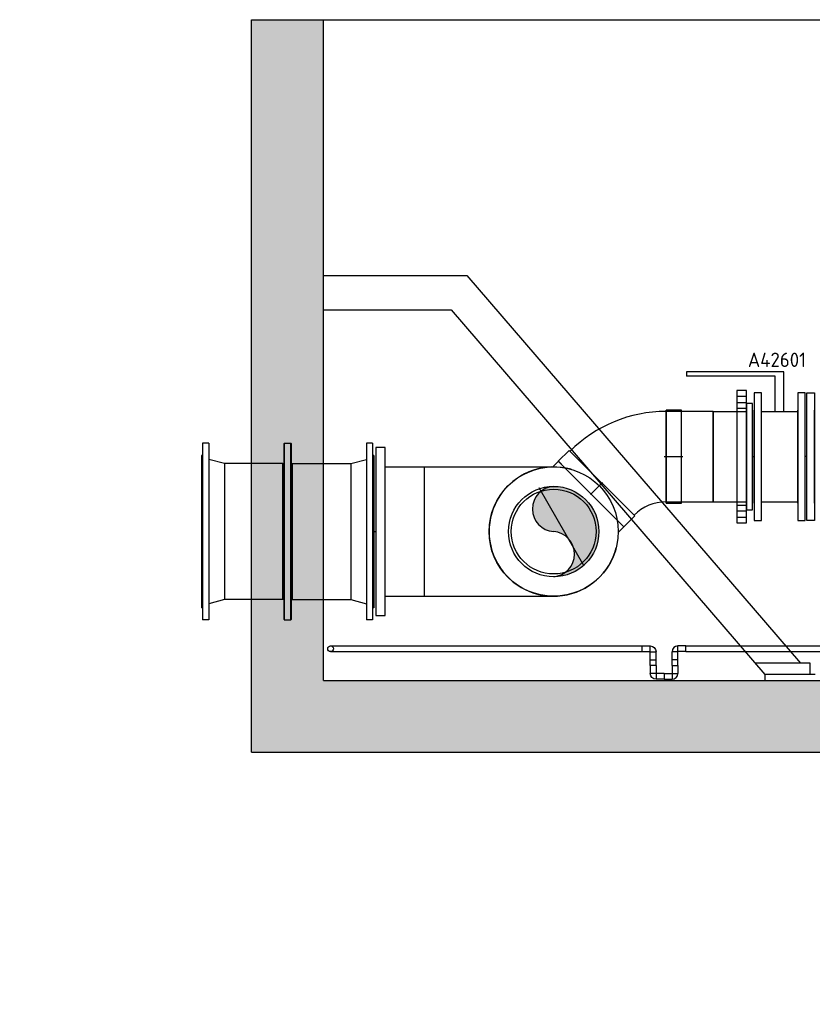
# Model space of a CAD drawing. Header units: metres. Extents: x -270273 to 328371, y -146885 to 591473.
# Tile 469 of 473: x 150401 to 153162, y 439675 to 443103. Entities that reach past the tile are written whole.
import ezdxf
from ezdxf import colors
from ezdxf.entities.mleader import LeaderData, LeaderLine
from ezdxf.math import Vec2, Vec3

# ---------------------------------------------------------------- set-up
doc = ezdxf.new("R2010")
doc.units = ezdxf.units.M
doc.layers.get('0').update_dxf_attribs({"color": 151})
for name, color, linetype in [('Iv-Hatch', 253, 'Continuous'), ('Iv-Lines 018', 1, 'Continuous'), ('Iv-status-nieuw', 170, 'Continuous'), ('Rahmen', 7, 'Continuous')]:
    doc.layers.add(name, color=color, linetype=linetype)
doc.styles.get("Standard").update_dxf_attribs({"font": 'iv-font.shx'})

# ---------------------------------------------------------------- blocks, each defined once
blk = doc.blocks.new('PE bocht 45 315')
for p, q in [((61646.5, -763.6), (61608.3, -801.8)), ((61646.5, -763.6), (61874.9, -992)), ((61608.3, -801.8), (61836.7, -1030.2)), ((61445.8, -846.8), (61445.8, -1169.8)), ((61499.8, -846.8), (61445.8, -846.8)), ((61499.8, -846.8), (61499.8, -1169.8)), ((61720.6, -917.9), (61762.6, -875.9)), ((61836.7, -1030.2), (61874.9, -992)), ((61506.8, -1008.3), (61440.8, -1008.3)), ((61445.8, -1169.8), (61499.8, -1169.8))]:
    blk.add_line(p, q)
for radius in [157.5, 472.5]:
    blk.add_arc((61499.8, -693.3), radius, 270, 315)
blk = doc.blocks.new('_Dot')
at = {"color": 0, "linetype": 'ByBlock', "lineweight": -2}
blk.add_line((-0.5, 0), (-1, 0), dxfattribs=at)
at = {"color": 0, "linetype": 'ByBlock', "const_width": 0.5}
blk.add_lwpolyline([(-0.25, 0, 1), (0.25, 0, 1)], format="xyb", close=True, dxfattribs=at)
blk = doc.blocks.new('LF300')
for p, q in [((0, 222.5), (26, 222.5)), ((0, -222.5), (0, 222.5)), ((26, 222.5), (26, -222.5)), ((26, -162), (26, 162)), ((26, -222.5), (0, -222.5))]:
    blk.add_line(p, q)
blk = doc.blocks.new('Voorlaskraag DN300 SDR33')
for p, q in [((19015.4, -8757.2), (19015.4, -8641.2)), ((19330.4, -8757.2), (19330.4, -8641.2)), ((19015.4, -8757.2), (19330.4, -8757.2))]:
    blk.add_line(p, q)
blk.add_lwpolyline([(19357.9, -8621.2), (18987.9, -8621.2), (18987.9, -8641.2), (19357.9, -8641.2)], close=True)
blk = doc.blocks.new('Voorlaskraag DN450 SDR33')
for p, q in [((19091.8, -9721.6), (19091.8, -9584.6)), ((19541.8, -9584.6), (19091.8, -9584.6)), ((19541.8, -9721.6), (19541.8, -9584.6))]:
    blk.add_line(p, q)
blk.add_lwpolyline([(19609.3, -9754.6), (19609.3, -9721.6), (19024.3, -9721.6), (19024.3, -9754.6)], close=True)
blk = doc.blocks.new('Overschuifflens DN300')
at = {"layer": 'Iv-status-nieuw'}
for p, q in [((19256.3, -8566.2), (19256.3, -8532.2)), ((19278.3, -8566.2), (19278.3, -8532.2)), ((19298.3, -8566.2), (19298.3, -8532.2)), ((19636.3, -8566.2), (19636.3, -8532.2)), ((19656.3, -8566.2), (19656.3, -8532.2)), ((19678.3, -8566.2), (19678.3, -8532.2))]:
    blk.add_line(p, q, dxfattribs=at)
blk.add_lwpolyline([(19237.3, -8566.2), (19697.3, -8566.2), (19697.3, -8532.2), (19237.3, -8532.2)], close=True, dxfattribs=at)
blk = doc.blocks.new('FFM DN450 L600')
for p, q in [((20907.9, -7916.7), (21522.9, -7916.7)), ((20907.9, -7916.7), (20907.9, -7938.2)), ((20950.4, -7912.7), (21480.4, -7912.7)), ((20950.4, -7912.7), (20950.4, -7916.7)), ((21480.4, -7912.7), (21480.4, -7916.7)), ((21522.9, -7916.7), (21522.9, -7938.2)), ((20907.9, -7938.2), (21522.9, -7938.2)), ((20979, -7992.7), (20964.4, -7938.2)), ((21451.8, -7992.7), (21466.4, -7938.2)), ((20979, -7992.7), (21451.8, -7992.7)), ((20979, -8196.5), (20979, -7992.7)), ((21451.8, -8196.5), (21451.8, -7992.7)), ((21522.9, -8201.5), (20907.9, -8201.5)), ((20907.9, -8224), (20907.9, -8201.5)), ((20907.9, -8224), (21522.9, -8224)), ((20908.9, -8200.5), (21521.9, -8200.5)), ((21521.9, -8225), (20908.9, -8225)), ((20979, -8196.5), (21451.8, -8196.5)), ((21522.9, -8224), (21522.9, -8201.5)), ((21451.8, -8229), (20979, -8229)), ((20979, -8229), (20979, -8432.7)), ((21451.8, -8229), (21451.8, -8432.7)), ((20979, -8432.7), (20964.4, -8487.2)), ((20979, -8432.7), (21451.8, -8432.7)), ((21451.8, -8432.7), (21466.4, -8487.2)), ((20907.9, -8487.2), (21522.9, -8487.2)), ((20907.9, -8487.2), (20907.9, -8508.7)), ((21522.9, -8487.2), (21522.9, -8508.7)), ((20907.9, -8508.7), (21522.9, -8508.7)), ((20950.4, -8508.7), (20950.4, -8512.7)), ((20950.4, -8512.7), (21480.4, -8512.7)), ((21480.4, -8508.7), (21480.4, -8512.7))]:
    blk.add_line(p, q)
for centre, radius, start, end in [((20908.9, -8201.5), 1, 90, 180), ((20908.9, -8224), 1, 180, 270), ((20975, -8196.5), 4, 270, 0), ((20975, -8229), 4, 0, 90), ((21455.8, -8196.5), 4, 180, 270), ((21455.8, -8229), 4, 90, 180), ((21521.9, -8201.5), 1, 0, 90), ((21521.9, -8224), 1, 270, 0)]:
    blk.add_arc(centre, radius, start, end)
blk = doc.blocks.new('Knie 90 PE100 d20')
for p, q in [((64142.9, -6144.9), (64170.8, -6144.9)), ((64142.9, -6164.9), (64142.9, -6144.9)), ((64142.9, -6164.9), (64170.8, -6164.9)), ((64170.8, -6164.9), (64170.8, -6144.9)), ((64170.9, -6165), (64190.9, -6165)), ((64170.9, -6192.9), (64170.9, -6165)), ((64190.9, -6192.9), (64190.9, -6165)), ((64170.9, -6192.9), (64190.9, -6192.9))]:
    blk.add_line(p, q)
for radius, start, end in [(20.1, 0, 90), (0.1, 359.9996, 90.0002)]:
    blk.add_arc((64170.8, -6165), radius, start, end)

msp = doc.modelspace()

# ---------------------------------------------------------------- hatches: boundary and pattern name
at = {"layer": 'Iv-Hatch'}
h = msp.add_hatch(color=256, dxfattribs=at)
h.dxf.hatch_style = 1
h.paths.add_polyline_path([(156609.3292, 441321.1002), (156359.3292, 441321.1002), (156359.3292, 440803.0393), (151459.3292, 440803.0393), (151459.3292, 441106.6002), (151339.8292, 441106.6002), (151339.8292, 441038.6002), (151327.8292, 441038.6002), (151327.8292, 441106.6002), (151209.3292, 441106.6002), (151209.3292, 440553.0393), (156609.3292, 440553.0393)])
h.paths.add_polyline_path([(156609.3292, 443103.0393), (156359.3292, 443103.0393), (156359.3292, 441321.1002), (156609.3292, 441321.1002)])
h.paths.add_polyline_path([(151459.3292, 443103.0393), (151209.3292, 443103.0393), (151209.3292, 441535.6002), (151327.8292, 441535.6002), (151327.8292, 441603.6002), (151339.8292, 441603.6002), (151339.8292, 441535.6002), (151459.3292, 441535.6002)])
h.paths.add_polyline_path([(151339.8292, 441603.6002), (151327.8292, 441603.6002), (151327.8292, 441321.1002), (151339.8292, 441321.1002)])
h.paths.add_polyline_path([(151459.3292, 441535.6002), (151339.8292, 441535.6002), (151339.8292, 441321.1002), (151459.3292, 441321.1002)])
h.paths.add_polyline_path([(151327.8292, 441535.6002), (151209.3292, 441535.6002), (151209.3292, 441321.1002), (151327.8292, 441321.1002)])
h.paths.add_polyline_path([(151327.8292, 441321.1002), (151209.3292, 441321.1002), (151209.3292, 441106.6002), (151327.8292, 441106.6002)], flags=17)
h.paths.add_polyline_path([(151339.8292, 441321.1002), (151327.8292, 441321.1002), (151327.8292, 441038.6002), (151339.8292, 441038.6002)], flags=17)
h.paths.add_polyline_path([(151459.3292, 441321.1002), (151339.8292, 441321.1002), (151339.8292, 441106.6002), (151459.3292, 441106.6002)], flags=17)
at = {"layer": 'Iv-status-nieuw', "true_color": 0x636466}
h = msp.add_hatch(color=251, dxfattribs=at)
h.dxf.hatch_style = 1
h.paths.add_polyline_path([(152261.3292, 441478.078, 0.943909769), (152261.3292, 441321.0393)])
h.paths.add_polyline_path([(152261.3292, 441478.078), (152261.3292, 441321.0393), (152418.3678, 441321.0393, 0.414213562)])
h.paths.add_polyline_path([(152418.3678, 441321.0393), (152261.3292, 441321.0393, -0.92743697), (152261.3292, 441164.0007, 0.414213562)])

# ---------------------------------------------------------------- linework, layer by layer
at = {"layer": 'Iv-Lines 018'}
for p, q in [((151209.3292, 440553.0393), (151209.3292, 443103.0393)), ((151209.3292, 443103.0393), (156609.3292, 443103.0393)), ((151459.3292, 440803.0393), (151459.3292, 443103.0393)), ((151459.3292, 440803.0393), (151459.3292, 441321.0393)), ((153155.189, 440863.0501), (152962.4764, 440863.0501)), ((153155.189, 440823.0501), (153155.189, 440863.0501)), ((151459.3292, 440803.0393), (156359.3292, 440803.0393)), ((153172.3958, 440823.0501), (152996.8899, 440823.0501)), ((152996.8899, 440823.0501), (152996.8899, 440803.0393)), ((151209.3292, 440553.0393), (156609.3292, 440553.0393))]:
    msp.add_line(p, q, dxfattribs=at)
for points in [[(151459.3292, 442213.0393), (151959.3292, 442213.0393), (153120.7755, 440863.0501)], [(151459.3292, 442093.0393), (151904.2706, 442093.0393), (152996.8899, 440823.0501)]]:
    msp.add_lwpolyline(points, dxfattribs=at)
at = {"layer": 'Iv-status-nieuw'}
for p, q in [((153063.2865, 441877.4104), (152723.7379, 441877.4104)), ((152723.7379, 441877.4104), (152723.7379, 441862.4104)), ((153033.2865, 441862.4104), (152723.7379, 441862.4104)), ((153033.2865, 441738.9682), (153033.2865, 441862.4104)), ((153063.2865, 441738.9682), (153063.2865, 441877.4104)), ((152985.2865, 441738.9682), (153111.2865, 441738.9682)), ((152277.5766, 441565.6822), (152257.9077, 441546.0133)), ((152277.5766, 441565.6822), (152300.6889, 441542.57)), ((152953.2865, 441581.9296), (152959.2865, 441581.9296)), ((153143.2865, 441581.9296), (153137.2865, 441581.9296)), ((151811.3292, 441546.0393), (152261.3292, 441546.0393)), ((152367.792, 441200.6403), (152210.292, 441473.4383)), ((152985.2865, 441424.2531), (153111.2865, 441424.2531)), ((152482.8598, 441360.399), (152505.9721, 441337.2867)), ((151634.3292, 441321.0393), (151641.3292, 441321.0393)), ((152486.3032, 441317.6178), (152505.9721, 441337.2867)), ((151811.3292, 441096.0393), (152261.3292, 441096.0393)), ((151484.329, 440923.0393), (152569.7975, 440923.0393)), ((151484.329, 440903.0393), (152569.7975, 440903.0393)), ((152721.7975, 440923.0393), (154167.2865, 440923.0393)), ((152721.7975, 440903.0393), (154177.2865, 440903.0393)), ((152597.7975, 440855.0393), (152597.7975, 440875.0393)), ((152617.7975, 440855.0393), (152617.7975, 440875.0393)), ((152673.7975, 440855.0393), (152673.7975, 440875.0393)), ((152693.7975, 440855.0393), (152693.7975, 440875.0393))]:
    msp.add_line(p, q, dxfattribs=at)
msp.add_lwpolyline([(152652.6968, 441424.4296), (152817.2865, 441424.4296), (152817.2865, 441739.4296), (152652.6968, 441739.4296)], close=True, dxfattribs=at)
for centre, radius in [((152261.3292, 441321.0393), 225), ((152261.3292, 441321.0393), 157.5), ((152261.3292, 441321.0393), 147.5), ((151484.329, 440913.0393), 10)]:
    msp.add_circle(centre, radius, dxfattribs=at)
for centre, radius, start, end in [((152261.3292, 441321.0393), 225, 74.427004, 345.572996), ((152265.8642, 441399.5586), 78.6502, 93.3055465, 266.6944535), ((152255.4087, 441242.52), 78.7422, 274.3120402, 85.6879598)]:
    msp.add_arc(centre, radius, start, end, dxfattribs=at)

# ---------------------------------------------------------------- block references
for name, p, rotation in [('Overschuifflens DN300', (161465.4714, 461049.233), 270), ('Voorlaskraag DN300 SDR33', (161574.5242, 460754.8755), 270), ('PE bocht 45 315', (214152.4521, 440573.6562), 180), ('FFM DN450 L600', (159547.0594, 462536.4771), 270), ('Voorlaskraag DN450 SDR33', (161395.9614, 460637.803), 270), ('Knie 90 PE100 d20', (146528.9085, 376732.093), 90.00000000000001), ('Knie 90 PE100 d20', (158838.6864, 504997.9857), 270)]:
    msp.add_blockref(name, p, dxfattribs=dict(at, rotation=rotation))
at = {"layer": 'Iv-status-nieuw', "xscale": -1}
for p in [(152985.2865, 441581.7872), (153137.2865, 441581.9296)]:
    msp.add_blockref('LF300', p, dxfattribs=at)
at = {"layer": 'Iv-status-nieuw'}
msp.add_blockref('LF300', (153143.2865, 441581.9296), dxfattribs=at)
at = {"layer": 'Iv-status-nieuw', "xscale": -1}
for p, rotation in [((158762.6864, 376732.093), 270), ((146452.9085, 504997.9857), 90)]:
    msp.add_blockref('Knie 90 PE100 d20', p, dxfattribs=dict(at, rotation=rotation))

# ---------------------------------------------------------------- leaders
at = {"layer": 'Rahmen', "color": 7, "linetype": 'Continuous'}
ml = msp.add_multileader_mtext('Standard', dxfattribs=at)
ml.set_content('\\pxsm0.9;{\\fSolid Edge ISO|b1|i0|c0|p34;VENTILATOR 1 (V42600)}', color=7)
ml.set_leader_properties()
ml.set_arrow_properties(name='DOT')
ml.build(insert=Vec2(0, 0))
ml.multileader.update_dxf_attribs({"leader_type": 0, "dogleg_length": 0, "arrow_head_size": 50})
ctx = ml.context
ctx.base_point, ctx.char_height, ctx.arrow_head_size, ctx.landing_gap_size, ctx.plane_origin = Vec3(153967.9422, 442413.0757), 50, 50, 17.5, Vec3(149169.2122, 441836.9358)
ctx.text_align_type = 1
notes = []
notes.append((ctx, [(0, (0, 0, 0), (0, 0), (1, 0), 1, [])]))
ctx.mtext.insert, ctx.mtext.width, ctx.mtext.alignment = Vec3(154440.2041, 442446.409), 995.555187, 2
ml = msp.add_multileader_mtext('Standard', dxfattribs=at)
ml.set_content('\\pxsm0.9;{\\fSolid Edge ISO|b1|i0|c0|p34;1,5 kW}', color=7)
ml.set_leader_properties()
ml.set_arrow_properties(name='DOT')
ml.build(insert=Vec2(0, 0))
ml.multileader.update_dxf_attribs({"leader_type": 0, "dogleg_length": 0, "arrow_head_size": 50})
ctx = ml.context
ctx.base_point, ctx.char_height, ctx.arrow_head_size, ctx.landing_gap_size, ctx.plane_origin = Vec3(153975.3692, 442274.1316), 50, 50, 17.5, Vec3(150323.6256, 441694.4203)
ctx.text_align_type = 1
notes.append((ctx, [(0, (0, 0, 0), (0, 0), (1, 0), 1, [])]))
ctx.mtext.insert, ctx.mtext.alignment = Vec3(154114.2977, 442303.8935), 2
ml = msp.add_multileader_mtext('Standard', dxfattribs=at)
ml.set_content('{\\pxsm0.9;\\fSolid Edge ISO|b1||i0||c0|p34;\\W1.;HF R 315 -17D\\P}', color=7)
ml.set_leader_properties()
ml.set_arrow_properties(name='DOT')
ml.build(insert=Vec2(0, 0))
ml.multileader.update_dxf_attribs({"leader_type": 0, "dogleg_length": 0, "arrow_head_size": 50})
ctx = ml.context
ctx.base_point, ctx.char_height, ctx.arrow_head_size, ctx.landing_gap_size, ctx.plane_origin = Vec3(154114.798, 442184.2952), 50, 50, 17.5, Vec3(150630.1191, 441600.1473)
ctx.text_align_type = 1
notes.append((ctx, [(0, (0, 0, 0), (0, 0), (1, 0), 1, [])]))
ctx.mtext.insert, ctx.mtext.alignment = Vec3(154299.3626, 442209.6205), 2
ml = msp.add_multileader_mtext('Standard', dxfattribs=at)
ml.set_content('\\pxsm0.9;{\\fSolid Edge ISO|b0|i0|c0|p34;DS1, GR135°, Mbgr.90}', color=7)
ml.set_leader_properties()
ml.set_arrow_properties(name='DOT')
ml.build(insert=Vec2(0, 0))
ml.multileader.update_dxf_attribs({"leader_type": 0, "dogleg_length": 0, "arrow_head_size": 50})
ctx = ml.context
ctx.base_point, ctx.char_height, ctx.arrow_head_size, ctx.landing_gap_size, ctx.plane_origin = Vec3(153983.9754, 442101.6998), 50, 50, 17.5, Vec3(150326.6866, 441596.0885)
ctx.text_align_type = 1
notes.append((ctx, [(0, (0, 0, 0), (0, 0), (1, 0), 1, [])]))
ctx.mtext.insert, ctx.mtext.alignment = Vec3(154406.2373, 442135.0331), 2
ml = msp.add_multileader_mtext('Standard', dxfattribs=at)
ml.set_content('\\pxsm0.9;{\\fSolid Edge ISO|b1|i0|c0|p34;A42601}', color=7)
ml.set_leader_properties()
ml.set_arrow_properties(name='DOT')
ml.build(insert=Vec2(0, 0))
ml.multileader.update_dxf_attribs({"leader_type": 0, "dogleg_length": 0, "arrow_head_size": 50})
ctx = ml.context
ctx.base_point, ctx.char_height, ctx.arrow_head_size, ctx.landing_gap_size, ctx.plane_origin = Vec3(152894.0984, 441919.0198), 50, 50, 17.5, Vec3(148855.4501, 441334.5466)
ctx.text_align_type = 1
notes.append((ctx, [(0, (0, 0, 0), (0, 0), (1, 0), 1, [])]))
ctx.mtext.insert, ctx.mtext.alignment = Vec3(153038.9794, 441944.0198), 2
ml = msp.add_multileader_mtext('Standard', dxfattribs=at)
ml.set_content('\\pxsm0.9;{\\fSolid Edge ISO|b1|i0|c0|p34;A42603}', color=7)
ml.set_leader_properties()
ml.set_arrow_properties(name='DOT')
ml.build(insert=Vec2(0, 0))
ml.multileader.update_dxf_attribs({"leader_type": 0, "dogleg_length": 0, "arrow_head_size": 50})
ctx = ml.context
ctx.base_point, ctx.char_height, ctx.arrow_head_size, ctx.landing_gap_size, ctx.plane_origin = Vec3(153322.8424, 441919.0198), 50, 50, 17.5, Vec3(149273.4798, 441334.5466)
ctx.text_align_type = 1
notes.append((ctx, [(0, (0, 0, 0), (0, 0), (1, 0), 1, [])]))
ctx.mtext.insert, ctx.mtext.alignment = Vec3(153478.4377, 441944.0198), 2
ml = msp.add_multileader_mtext('Standard', dxfattribs=at)
ml.set_content('\\pxsm0.9;{\\fSolid Edge ISO|b1|i0|c0|p34;%%C315}', color=7)
ml.set_leader_properties()
ml.set_arrow_properties(name='DOT')
ml.build(insert=Vec2(0, 0))
ml.multileader.update_dxf_attribs({"leader_type": 0, "dogleg_length": 0, "arrow_head_size": 50})
ctx = ml.context
ctx.base_point, ctx.char_height, ctx.arrow_head_size, ctx.landing_gap_size, ctx.plane_origin = Vec3(155141.5835, 441267.8761), 50, 50, 17.5, Vec3(151368.4114, 440683.4029)
ctx.text_align_type = 1
notes.append((ctx, [(0, (0, 0, 0), (0, 0), (1, 0), 1, [])]))
ctx.mtext.insert, ctx.mtext.alignment = Vec3(155241.2264, 441292.8761), 2
for ctx, leaders in notes:
    for number, flags, end, landing, length, lines in leaders:
        leader = LeaderData()
        leader.index, (leader.has_last_leader_line, leader.has_dogleg_vector, leader.attachment_direction) = number, flags
        leader.last_leader_point, leader.dogleg_vector, leader.dogleg_length = Vec3(end), Vec3(landing), length
        for number, points, colour, breaks in lines:
            line = LeaderLine()
            line.index, line.vertices, line.color, line.breaks = number, Vec3.list(points), colors.encode_raw_color(colour), breaks
            leader.lines.append(line)
        ctx.leaders.append(leader)

doc.saveas('drawing.dxf')
